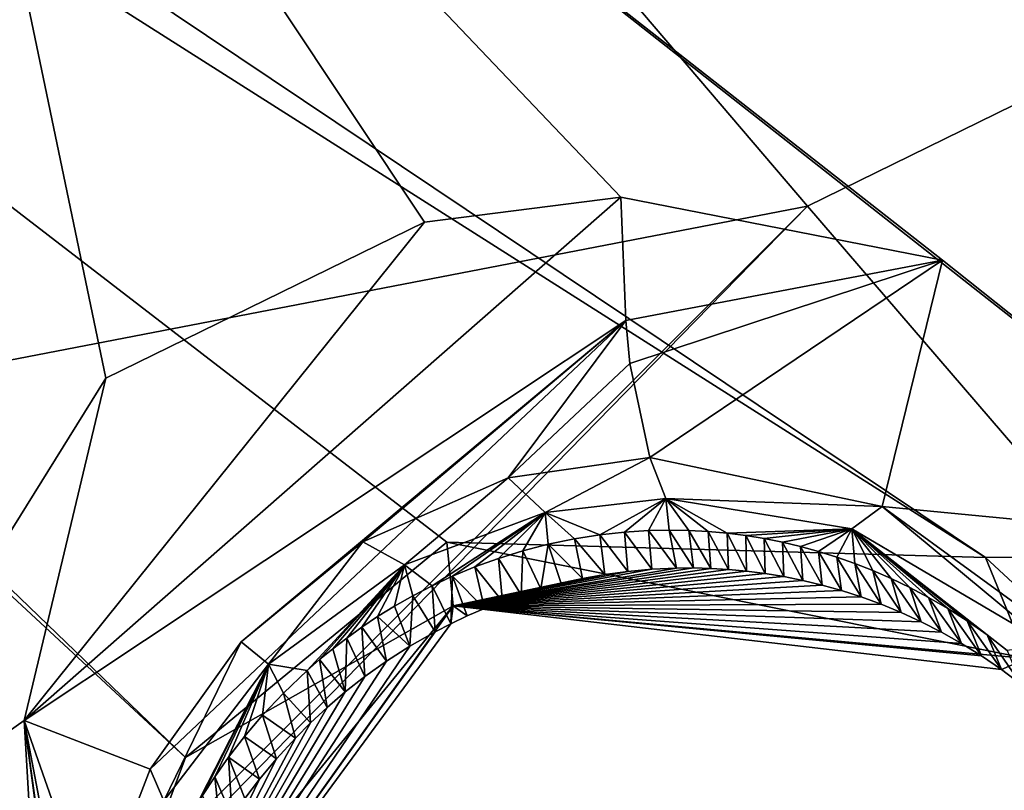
# Model space of a CAD drawing. Header units: millimetres. Extents: x -147 to 294, y -82 to 275.
# Tile 547 of 609: x 245.02 to 248.62, y 259.08 to 261.91. Entities that reach past the tile are written whole.
import ezdxf

# ---------------------------------------------------------------- set-up
doc = ezdxf.new("R2010")
doc.units = ezdxf.units.MM
doc.header["$LTSCALE"] = 67.506716
for name, color, linetype in [('1575', 7, 'CONTINUOUS'), ('1576', 7, 'CONTINUOUS'), ('1577', 7, 'CONTINUOUS'), ('2103', 7, 'CONTINUOUS'), ('2108', 7, 'CONTINUOUS'), ('2118', 7, 'CONTINUOUS'), ('2119', 7, 'CONTINUOUS'), ('2120', 7, 'CONTINUOUS'), ('2126', 7, 'CONTINUOUS'), ('498', 7, 'CONTINUOUS'), ('501', 7, 'CONTINUOUS'), ('871', 7, 'CONTINUOUS')]:
    doc.layers.add(name, color=color, linetype=linetype)

msp = doc.modelspace()

# ---------------------------------------------------------------- linework, layer by layer
at = {"layer": '1575', "linetype": 'CONTINUOUS'}
for points in [[(247.1425, 260.0187, -7.1777), (247.1602, 259.8729, -6.5376), (247.0488, 260.004, -7.165), (247.1425, 260.0187, -7.1777)], [(247.2326, 260.0285, -7.1898), (247.2446, 259.8844, -6.5497), (247.1425, 260.0187, -7.1777), (247.2326, 260.0285, -7.1898)], [(247.2446, 259.8844, -6.5497), (247.1602, 259.8729, -6.5376), (247.1425, 260.0187, -7.1777), (247.2446, 259.8844, -6.5497)], [(247.3202, 260.034, -7.2016), (247.3322, 259.8925, -6.5621), (247.2326, 260.0285, -7.1898), (247.3202, 260.034, -7.2016)], [(247.3322, 259.8925, -6.5621), (247.2446, 259.8844, -6.5497), (247.2326, 260.0285, -7.1898), (247.3322, 259.8925, -6.5621)], [(247.3958, 260.0356, -7.2118), (247.4232, 259.8967, -6.5749), (247.3202, 260.034, -7.2016), (247.3958, 260.0356, -7.2118)], [(247.4232, 259.8967, -6.5749), (247.3322, 259.8925, -6.5621), (247.3202, 260.034, -7.2016), (247.4232, 259.8967, -6.5749)], [(247.4857, 259.8971, -6.5835), (247.4232, 259.8967, -6.5749), (247.3958, 260.0356, -7.2118), (247.4857, 259.8971, -6.5835)], [(247.4685, 260.0345, -7.2216), (247.4857, 259.8971, -6.5835), (247.3958, 260.0356, -7.2118), (247.4685, 260.0345, -7.2216)], [(247.5493, 259.8955, -6.5923), (247.4857, 259.8971, -6.5835), (247.4685, 260.0345, -7.2216), (247.5493, 259.8955, -6.5923)], [(247.5389, 260.0307, -7.231), (247.5493, 259.8955, -6.5923), (247.4685, 260.0345, -7.2216), (247.5389, 260.0307, -7.231)], [(247.6141, 259.8917, -6.6011), (247.5493, 259.8955, -6.5923), (247.5389, 260.0307, -7.231), (247.6141, 259.8917, -6.6011)], [(247.6082, 260.0244, -7.2403), (247.6141, 259.8917, -6.6011), (247.5389, 260.0307, -7.231), (247.6082, 260.0244, -7.2403)], [(247.68, 259.8855, -6.61), (247.6141, 259.8917, -6.6011), (247.6082, 260.0244, -7.2403), (247.68, 259.8855, -6.61)], [(247.6766, 260.0157, -7.2495), (247.68, 259.8855, -6.61), (247.6082, 260.0244, -7.2403), (247.6766, 260.0157, -7.2495)], [(247.7474, 259.8768, -6.619), (247.68, 259.8855, -6.61), (247.6766, 260.0157, -7.2495), (247.7474, 259.8768, -6.619)], [(247.7441, 260.0046, -7.2585), (247.7474, 259.8768, -6.619), (247.6766, 260.0157, -7.2495), (247.7441, 260.0046, -7.2585)], [(246.9532, 259.9842, -7.1521), (246.9258, 259.8207, -6.5033), (246.8605, 259.9603, -7.1396), (246.9532, 259.9842, -7.1521)], [(247.0007, 259.8407, -6.5144), (246.9258, 259.8207, -6.5033), (246.9532, 259.9842, -7.1521), (247.0007, 259.8407, -6.5144)], [(247.0488, 260.004, -7.165), (247.0788, 259.8582, -6.5258), (246.9532, 259.9842, -7.1521), (247.0488, 260.004, -7.165)], [(247.0788, 259.8582, -6.5258), (247.0007, 259.8407, -6.5144), (246.9532, 259.9842, -7.1521), (247.0788, 259.8582, -6.5258)], [(247.1602, 259.8729, -6.5376), (247.0788, 259.8582, -6.5258), (247.0488, 260.004, -7.165), (247.1602, 259.8729, -6.5376)], [(247.8161, 259.8654, -6.6281), (247.7474, 259.8768, -6.619), (247.7441, 260.0046, -7.2585), (247.8161, 259.8654, -6.6281)], [(247.8111, 259.9912, -7.2674), (247.8161, 259.8654, -6.6281), (247.7441, 260.0046, -7.2585), (247.8111, 259.9912, -7.2674)], [(247.8859, 259.8513, -6.6372), (247.8161, 259.8654, -6.6281), (247.8111, 259.9912, -7.2674), (247.8859, 259.8513, -6.6372)], [(247.8777, 259.9755, -7.2763), (247.8859, 259.8513, -6.6372), (247.8111, 259.9912, -7.2674), (247.8777, 259.9755, -7.2763)], [(247.9563, 259.8343, -6.6463), (247.8859, 259.8513, -6.6372), (247.8777, 259.9755, -7.2763), (247.9563, 259.8343, -6.6463)], [(247.9438, 259.9575, -7.2851), (247.9563, 259.8343, -6.6463), (247.8777, 259.9755, -7.2763), (247.9438, 259.9575, -7.2851)], [(246.8605, 259.9603, -7.1396), (246.8538, 259.7986, -6.4925), (246.7704, 259.9323, -7.1274), (246.8605, 259.9603, -7.1396)], [(246.9258, 259.8207, -6.5033), (246.8538, 259.7986, -6.4925), (246.8605, 259.9603, -7.1396), (246.9258, 259.8207, -6.5033)], [(248.0276, 259.8143, -6.6554), (247.9563, 259.8343, -6.6463), (247.9438, 259.9575, -7.2851), (248.0276, 259.8143, -6.6554)], [(248.01, 259.9369, -7.294), (248.0276, 259.8143, -6.6554), (247.9438, 259.9575, -7.2851), (248.01, 259.9369, -7.294)], [(248.0999, 259.791, -6.6646), (248.0276, 259.8143, -6.6554), (248.01, 259.9369, -7.294), (248.0999, 259.791, -6.6646)], [(248.0764, 259.9136, -7.3028), (248.0999, 259.791, -6.6646), (248.01, 259.9369, -7.294), (248.0764, 259.9136, -7.3028)], [(246.6836, 259.9007, -7.1156), (246.719, 259.7486, -6.472), (246.6027, 259.867, -7.1046), (246.6836, 259.9007, -7.1156)], [(246.7704, 259.9323, -7.1274), (246.7849, 259.7744, -6.4821), (246.6836, 259.9007, -7.1156), (246.7704, 259.9323, -7.1274)], [(246.7849, 259.7744, -6.4821), (246.719, 259.7486, -6.472), (246.6836, 259.9007, -7.1156), (246.7849, 259.7744, -6.4821)], [(246.8538, 259.7986, -6.4925), (246.7849, 259.7744, -6.4821), (246.7704, 259.9323, -7.1274), (246.8538, 259.7986, -6.4925)], [(248.1731, 259.7642, -6.6737), (248.0999, 259.791, -6.6646), (248.0764, 259.9136, -7.3028), (248.1731, 259.7642, -6.6737)], [(248.1428, 259.8876, -7.3116), (248.1731, 259.7642, -6.6737), (248.0764, 259.9136, -7.3028), (248.1428, 259.8876, -7.3116)], [(246.6027, 259.867, -7.1046), (246.5957, 259.6927, -6.4528), (246.5274, 259.8318, -7.0944), (246.6027, 259.867, -7.1046)], [(246.6559, 259.7213, -6.4622), (246.5957, 259.6927, -6.4528), (246.6027, 259.867, -7.1046), (246.6559, 259.7213, -6.4622)], [(246.719, 259.7486, -6.472), (246.6559, 259.7213, -6.4622), (246.6027, 259.867, -7.1046), (246.719, 259.7486, -6.472)], [(248.2466, 259.7339, -6.6828), (248.1731, 259.7642, -6.6737), (248.1428, 259.8876, -7.3116), (248.2466, 259.7339, -6.6828)], [(248.2099, 259.8583, -7.3206), (248.2466, 259.7339, -6.6828), (248.1428, 259.8876, -7.3116), (248.2099, 259.8583, -7.3206)], [(246.5274, 259.8318, -7.0944), (246.5384, 259.6632, -6.4438), (246.4568, 259.7951, -7.0847), (246.5274, 259.8318, -7.0944)], [(246.5957, 259.6927, -6.4528), (246.5384, 259.6632, -6.4438), (246.5274, 259.8318, -7.0944), (246.5957, 259.6927, -6.4528)], [(248.32, 259.7, -6.6917), (248.2466, 259.7339, -6.6828), (248.2099, 259.8583, -7.3206), (248.32, 259.7, -6.6917)], [(248.2781, 259.8256, -7.3296), (248.32, 259.7, -6.6917), (248.2099, 259.8583, -7.3206), (248.2781, 259.8256, -7.3296)], [(246.4568, 259.7951, -7.0847), (246.4457, 259.6102, -6.4291), (246.3902, 259.7572, -7.0757), (246.4568, 259.7951, -7.0847)], [(246.5384, 259.6632, -6.4438), (246.4457, 259.6102, -6.4291), (246.4568, 259.7951, -7.0847), (246.5384, 259.6632, -6.4438)], [(248.3936, 259.6624, -6.7005), (248.32, 259.7, -6.6917), (248.2781, 259.8256, -7.3296), (248.3936, 259.6624, -6.7005)], [(248.3469, 259.7891, -7.3387), (248.3936, 259.6624, -6.7005), (248.2781, 259.8256, -7.3296), (248.3469, 259.7891, -7.3387)], [(246.3902, 259.7572, -7.0757), (246.4457, 259.6102, -6.4291), (246.328, 259.7187, -7.0672), (246.3902, 259.7572, -7.0757)], [(248.4673, 259.6207, -6.7092), (248.3936, 259.6624, -6.7005), (248.3469, 259.7891, -7.3387), (248.4673, 259.6207, -6.7092)], [(248.4169, 259.7485, -7.348), (248.4673, 259.6207, -6.7092), (248.3469, 259.7891, -7.3387), (248.4169, 259.7485, -7.348)], [(246.328, 259.7187, -7.0672), (246.3602, 259.5554, -6.4152), (246.2696, 259.6796, -7.0592), (246.328, 259.7187, -7.0672)], [(246.4457, 259.6102, -6.4291), (246.3602, 259.5554, -6.4152), (246.328, 259.7187, -7.0672), (246.4457, 259.6102, -6.4291)], [(248.5409, 259.5749, -6.7177), (248.4673, 259.6207, -6.7092), (248.4169, 259.7485, -7.348), (248.5409, 259.5749, -6.7177)], [(248.4884, 259.7028, -7.3575), (248.5409, 259.5749, -6.7177), (248.4169, 259.7485, -7.348), (248.4884, 259.7028, -7.3575)], [(248.6139, 259.5248, -6.726), (248.5409, 259.5749, -6.7177), (248.4884, 259.7028, -7.3575), (248.6139, 259.5248, -6.726)], [(248.5612, 259.6517, -7.3671), (248.6139, 259.5248, -6.726), (248.4884, 259.7028, -7.3575), (248.5612, 259.6517, -7.3671)], [(246.2696, 259.6796, -7.0592), (246.2813, 259.4993, -6.4023), (246.2145, 259.6401, -7.0517), (246.2696, 259.6796, -7.0592)], [(246.3602, 259.5554, -6.4152), (246.2813, 259.4993, -6.4023), (246.2696, 259.6796, -7.0592), (246.3602, 259.5554, -6.4152)], [(248.6859, 259.4705, -6.734), (248.6139, 259.5248, -6.726), (248.5612, 259.6517, -7.3671), (248.6859, 259.4705, -6.734)], [(248.6343, 259.5951, -7.3768), (248.6859, 259.4705, -6.734), (248.5612, 259.6517, -7.3671), (248.6343, 259.5951, -7.3768)], [(246.2145, 259.6401, -7.0517), (246.2091, 259.4428, -6.3902), (246.1632, 259.6006, -7.0446), (246.2145, 259.6401, -7.0517)], [(246.2813, 259.4993, -6.4023), (246.2091, 259.4428, -6.3902), (246.2145, 259.6401, -7.0517), (246.2813, 259.4993, -6.4023)], [(246.1632, 259.6006, -7.0446), (246.2091, 259.4428, -6.3902), (246.1149, 259.5611, -7.038), (246.1632, 259.6006, -7.0446)], [(246.1149, 259.5611, -7.038), (246.1428, 259.3861, -6.379), (246.0696, 259.5217, -7.0318), (246.1149, 259.5611, -7.038)], [(246.2091, 259.4428, -6.3902), (246.1428, 259.3861, -6.379), (246.1149, 259.5611, -7.038), (246.2091, 259.4428, -6.3902)], [(246.0696, 259.5217, -7.0318), (246.0821, 259.3297, -6.3685), (245.9825, 259.4388, -7.0198), (246.0696, 259.5217, -7.0318)], [(246.1428, 259.3861, -6.379), (246.0821, 259.3297, -6.3685), (246.0696, 259.5217, -7.0318), (246.1428, 259.3861, -6.379)], [(245.9825, 259.4388, -7.0198), (246.0267, 259.274, -6.3588), (245.9065, 259.358, -7.0094), (245.9825, 259.4388, -7.0198)], [(246.0821, 259.3297, -6.3685), (246.0267, 259.274, -6.3588), (245.9825, 259.4388, -7.0198), (246.0821, 259.3297, -6.3685)], [(245.9065, 259.358, -7.0094), (245.957, 259.1975, -6.3465), (245.8401, 259.2797, -7.0002), (245.9065, 259.358, -7.0094)], [(246.0267, 259.274, -6.3588), (245.957, 259.1975, -6.3465), (245.9065, 259.358, -7.0094), (246.0267, 259.274, -6.3588)], [(245.8401, 259.2797, -7.0002), (245.8956, 259.1235, -6.3353), (245.7819, 259.2043, -6.9922), (245.8401, 259.2797, -7.0002)], [(245.957, 259.1975, -6.3465), (245.8956, 259.1235, -6.3353), (245.8401, 259.2797, -7.0002), (245.957, 259.1975, -6.3465)], [(245.7819, 259.2043, -6.9922), (245.7945, 258.9845, -6.3164), (245.7312, 259.1322, -6.9852), (245.7819, 259.2043, -6.9922)], [(245.8418, 259.0524, -6.3254), (245.7945, 258.9845, -6.3164), (245.7819, 259.2043, -6.9922), (245.8418, 259.0524, -6.3254)], [(245.8956, 259.1235, -6.3353), (245.8418, 259.0524, -6.3254), (245.7819, 259.2043, -6.9922), (245.8956, 259.1235, -6.3353)], [(245.7312, 259.1322, -6.9852), (245.7529, 258.9197, -6.3083), (245.6868, 259.0633, -6.979), (245.7312, 259.1322, -6.9852)], [(245.7945, 258.9845, -6.3164), (245.7529, 258.9197, -6.3083), (245.7312, 259.1322, -6.9852), (245.7945, 258.9845, -6.3164)]]:
    msp.add_3dface(points, dxfattribs=at)
at = {"layer": '1576', "linetype": 'CONTINUOUS'}
for points in [[(245.6245, 259.2021, -5.9633), (246.6046, 259.758, -6.2003), (246.5809, 259.9921, -6.094), (245.6245, 259.2021, -5.9633)], [(246.6046, 259.758, -6.2003), (248.7071, 259.5648, -6.4837), (246.5809, 259.9921, -6.094), (246.6046, 259.758, -6.2003)], [(246.5809, 259.9921, -6.094), (248.7071, 259.5648, -6.4837), (248.5546, 259.9359, -6.359), (246.5809, 259.9921, -6.094)], [(248.5546, 259.9359, -6.359), (248.7071, 259.5648, -6.4837), (249.4559, 259.1015, -6.478), (248.5546, 259.9359, -6.359)], [(247.4232, 259.8967, -6.5749), (247.4857, 259.8971, -6.5835), (246.6046, 259.758, -6.2003), (247.4232, 259.8967, -6.5749)], [(247.4857, 259.8971, -6.5835), (247.5493, 259.8955, -6.5923), (246.6046, 259.758, -6.2003), (247.4857, 259.8971, -6.5835)], [(247.3322, 259.8925, -6.5621), (247.4232, 259.8967, -6.5749), (246.6046, 259.758, -6.2003), (247.3322, 259.8925, -6.5621)], [(247.5493, 259.8955, -6.5923), (247.6141, 259.8917, -6.6011), (246.6046, 259.758, -6.2003), (247.5493, 259.8955, -6.5923)], [(247.2446, 259.8844, -6.5497), (247.3322, 259.8925, -6.5621), (246.6046, 259.758, -6.2003), (247.2446, 259.8844, -6.5497)], [(247.6141, 259.8917, -6.6011), (247.68, 259.8855, -6.61), (246.6046, 259.758, -6.2003), (247.6141, 259.8917, -6.6011)], [(247.68, 259.8855, -6.61), (247.7474, 259.8768, -6.619), (246.6046, 259.758, -6.2003), (247.68, 259.8855, -6.61)], [(247.1602, 259.8729, -6.5376), (247.2446, 259.8844, -6.5497), (246.6046, 259.758, -6.2003), (247.1602, 259.8729, -6.5376)], [(247.7474, 259.8768, -6.619), (247.8161, 259.8654, -6.6281), (246.6046, 259.758, -6.2003), (247.7474, 259.8768, -6.619)], [(247.0788, 259.8582, -6.5258), (247.1602, 259.8729, -6.5376), (246.6046, 259.758, -6.2003), (247.0788, 259.8582, -6.5258)], [(247.8161, 259.8654, -6.6281), (247.8859, 259.8513, -6.6372), (246.6046, 259.758, -6.2003), (247.8161, 259.8654, -6.6281)], [(247.0007, 259.8407, -6.5144), (247.0788, 259.8582, -6.5258), (246.6046, 259.758, -6.2003), (247.0007, 259.8407, -6.5144)], [(247.8859, 259.8513, -6.6372), (247.9563, 259.8343, -6.6463), (246.6046, 259.758, -6.2003), (247.8859, 259.8513, -6.6372)], [(246.9258, 259.8207, -6.5033), (247.0007, 259.8407, -6.5144), (246.6046, 259.758, -6.2003), (246.9258, 259.8207, -6.5033)], [(247.9563, 259.8343, -6.6463), (248.0276, 259.8143, -6.6554), (246.6046, 259.758, -6.2003), (247.9563, 259.8343, -6.6463)], [(246.8538, 259.7986, -6.4925), (246.9258, 259.8207, -6.5033), (246.6046, 259.758, -6.2003), (246.8538, 259.7986, -6.4925)], [(248.0276, 259.8143, -6.6554), (248.0999, 259.791, -6.6646), (246.6046, 259.758, -6.2003), (248.0276, 259.8143, -6.6554)], [(246.7849, 259.7744, -6.4821), (246.8538, 259.7986, -6.4925), (246.6046, 259.758, -6.2003), (246.7849, 259.7744, -6.4821)], [(248.0999, 259.791, -6.6646), (248.1731, 259.7642, -6.6737), (246.6046, 259.758, -6.2003), (248.0999, 259.791, -6.6646)], [(245.3492, 257.9947, -5.9838), (246.6046, 259.758, -6.2003), (245.1795, 258.0131, -5.9018), (245.3492, 257.9947, -5.9838)], [(245.1795, 258.0131, -5.9018), (246.6046, 259.758, -6.2003), (245.6245, 259.2021, -5.9633), (245.1795, 258.0131, -5.9018)], [(246.5957, 259.6927, -6.4528), (246.6046, 259.758, -6.2003), (245.3492, 257.9947, -5.9838), (246.5957, 259.6927, -6.4528)], [(246.5957, 259.6927, -6.4528), (246.6559, 259.7213, -6.4622), (246.6046, 259.758, -6.2003), (246.5957, 259.6927, -6.4528)], [(246.719, 259.7486, -6.472), (246.7849, 259.7744, -6.4821), (246.6046, 259.758, -6.2003), (246.719, 259.7486, -6.472)], [(248.1731, 259.7642, -6.6737), (248.2466, 259.7339, -6.6828), (246.6046, 259.758, -6.2003), (248.1731, 259.7642, -6.6737)], [(246.6559, 259.7213, -6.4622), (246.719, 259.7486, -6.472), (246.6046, 259.758, -6.2003), (246.6559, 259.7213, -6.4622)], [(248.2466, 259.7339, -6.6828), (248.32, 259.7, -6.6917), (246.6046, 259.758, -6.2003), (248.2466, 259.7339, -6.6828)], [(248.32, 259.7, -6.6917), (248.3936, 259.6624, -6.7005), (246.6046, 259.758, -6.2003), (248.32, 259.7, -6.6917)], [(248.3936, 259.6624, -6.7005), (248.4673, 259.6207, -6.7092), (246.6046, 259.758, -6.2003), (248.3936, 259.6624, -6.7005)], [(248.4673, 259.6207, -6.7092), (248.5409, 259.5749, -6.7177), (246.6046, 259.758, -6.2003), (248.4673, 259.6207, -6.7092)], [(248.5409, 259.5749, -6.7177), (248.6139, 259.5248, -6.726), (246.6046, 259.758, -6.2003), (248.5409, 259.5749, -6.7177)], [(248.6139, 259.5248, -6.726), (248.7071, 259.5648, -6.4837), (246.6046, 259.758, -6.2003), (248.6139, 259.5248, -6.726)], [(246.5384, 259.6632, -6.4438), (246.5957, 259.6927, -6.4528), (245.3492, 257.9947, -5.9838), (246.5384, 259.6632, -6.4438)], [(246.4457, 259.6102, -6.4291), (246.5384, 259.6632, -6.4438), (245.3492, 257.9947, -5.9838), (246.4457, 259.6102, -6.4291)], [(246.3602, 259.5554, -6.4152), (246.4457, 259.6102, -6.4291), (245.3492, 257.9947, -5.9838), (246.3602, 259.5554, -6.4152)], [(246.2813, 259.4993, -6.4023), (246.3602, 259.5554, -6.4152), (245.3492, 257.9947, -5.9838), (246.2813, 259.4993, -6.4023)], [(248.6139, 259.5248, -6.726), (248.6859, 259.4705, -6.734), (248.7071, 259.5648, -6.4837), (248.6139, 259.5248, -6.726)], [(246.2091, 259.4428, -6.3902), (246.2813, 259.4993, -6.4023), (245.3492, 257.9947, -5.9838), (246.2091, 259.4428, -6.3902)], [(246.1428, 259.3861, -6.379), (246.2091, 259.4428, -6.3902), (245.3492, 257.9947, -5.9838), (246.1428, 259.3861, -6.379)], [(246.0821, 259.3297, -6.3685), (246.1428, 259.3861, -6.379), (245.3492, 257.9947, -5.9838), (246.0821, 259.3297, -6.3685)], [(246.0267, 259.274, -6.3588), (246.0821, 259.3297, -6.3685), (245.3492, 257.9947, -5.9838), (246.0267, 259.274, -6.3588)], [(245.957, 259.1975, -6.3465), (246.0267, 259.274, -6.3588), (245.3492, 257.9947, -5.9838), (245.957, 259.1975, -6.3465)], [(245.8956, 259.1235, -6.3353), (245.957, 259.1975, -6.3465), (245.3492, 257.9947, -5.9838), (245.8956, 259.1235, -6.3353)], [(245.8418, 259.0524, -6.3254), (245.8956, 259.1235, -6.3353), (245.3492, 257.9947, -5.9838), (245.8418, 259.0524, -6.3254)]]:
    msp.add_3dface(points, dxfattribs=at)
at = {"layer": '1577', "linetype": 'CONTINUOUS'}
for points in [[(237.3811, 266.8582, -5.1523), (237.1812, 266.9776, -5.1217), (245.4852, 256.5413, -5.9438), (237.3811, 266.8582, -5.1523)], [(245.4852, 256.5413, -5.9438), (237.1812, 266.9776, -5.1217), (241.2461, 255.9313, -5.4243), (245.4852, 256.5413, -5.9438)], [(245.1795, 258.0131, -5.9018), (245.6245, 259.2021, -5.9633), (237.3811, 266.8582, -5.1523), (245.1795, 258.0131, -5.9018)], [(245.1795, 258.0131, -5.9018), (237.3811, 266.8582, -5.1523), (245.2287, 257.2059, -5.9085), (245.1795, 258.0131, -5.9018)], [(237.3811, 266.8582, -5.1523), (245.6245, 259.2021, -5.9633), (237.7414, 266.7993, -5.2137), (237.3811, 266.8582, -5.1523)], [(245.2287, 257.2059, -5.9085), (237.3811, 266.8582, -5.1523), (245.4852, 256.5413, -5.9438), (245.2287, 257.2059, -5.9085)], [(245.6245, 259.2021, -5.9633), (246.5809, 259.9921, -6.094), (237.7414, 266.7993, -5.2137), (245.6245, 259.2021, -5.9633)], [(246.5809, 259.9921, -6.094), (248.5546, 259.9359, -6.359), (237.7414, 266.7993, -5.2137), (246.5809, 259.9921, -6.094)], [(237.7414, 266.7993, -5.2137), (248.5546, 259.9359, -6.359), (238.3255, 266.7913, -5.278), (237.7414, 266.7993, -5.2137)], [(238.3255, 266.7913, -5.278), (248.5546, 259.9359, -6.359), (256.3827, 259.9812, -7.5037), (238.3255, 266.7913, -5.278)], [(239.2693, 266.7822, -5.3778), (238.3255, 266.7913, -5.278), (256.3827, 259.9812, -7.5037), (239.2693, 266.7822, -5.3778)], [(263.372, 263.6151, -8.6753), (239.2693, 266.7822, -5.3778), (256.3827, 259.9812, -7.5037), (263.372, 263.6151, -8.6753)], [(248.5546, 259.9359, -6.359), (249.4559, 259.1015, -6.478), (256.3827, 259.9812, -7.5037), (248.5546, 259.9359, -6.359)]]:
    msp.add_3dface(points, dxfattribs=at)
at = {"layer": '2103', "linetype": 'CONTINUOUS'}
for points in [[(244.1744, 258.7313, -8.094), (244.626, 263.978, -8.2217), (245.332, 260.5922, -8.2561), (244.1744, 258.7313, -8.094)], [(244.626, 263.978, -8.2217), (251.4349, 263.2605, -9.1289), (254.9545, 259.5078, -9.608), (244.626, 263.978, -8.2217)], [(245.332, 260.5922, -8.2561), (244.626, 263.978, -8.2217), (246.4992, 261.164, -8.4157), (245.332, 260.5922, -8.2561)], [(246.4992, 261.164, -8.4157), (244.626, 263.978, -8.2217), (247.2196, 261.256, -8.5129), (246.4992, 261.164, -8.4157)], [(247.2196, 261.256, -8.5129), (244.626, 263.978, -8.2217), (248.3976, 261.0246, -8.6698), (247.2196, 261.256, -8.5129)], [(248.3976, 261.0246, -8.6698), (244.626, 263.978, -8.2217), (249.72, 259.9734, -8.8429), (248.3976, 261.0246, -8.6698)], [(249.72, 259.9734, -8.8429), (244.626, 263.978, -8.2217), (254.9545, 259.5078, -9.608), (249.72, 259.9734, -8.8429)]]:
    msp.add_3dface(points, dxfattribs=at)
at = {"layer": '2108', "linetype": 'CONTINUOUS'}
for points in [[(246.4992, 261.164, -8.4157), (247.2196, 261.256, -8.5129), (245.0327, 259.3383, -8.0244), (246.4992, 261.164, -8.4157)], [(245.0327, 259.3383, -8.0244), (247.2196, 261.256, -8.5129), (247.2378, 260.8044, -8.4001), (245.0327, 259.3383, -8.0244)], [(245.332, 260.5922, -8.2561), (246.4992, 261.164, -8.4157), (245.0327, 259.3383, -8.0244), (245.332, 260.5922, -8.2561)], [(245.0327, 259.3383, -8.0244), (247.2378, 260.8044, -8.4001), (245.4947, 259.1598, -7.385), (245.0327, 259.3383, -8.0244)], [(245.4947, 259.1598, -7.385), (247.2378, 260.8044, -8.4001), (245.828, 259.6263, -7.4816), (245.4947, 259.1598, -7.385)], [(245.828, 259.6263, -7.4816), (247.2378, 260.8044, -8.4001), (246.2737, 259.9934, -7.585), (245.828, 259.6263, -7.4816)], [(246.2737, 259.9934, -7.585), (247.2378, 260.8044, -8.4001), (246.8063, 260.2276, -7.6895), (246.2737, 259.9934, -7.585)], [(246.8063, 260.2276, -7.6895), (247.2378, 260.8044, -8.4001), (247.2525, 260.6468, -8.2986), (246.8063, 260.2276, -7.6895)], [(247.325, 260.3018, -7.7758), (246.8063, 260.2276, -7.6895), (247.2525, 260.6468, -8.2986), (247.325, 260.3018, -7.7758)], [(244.1744, 258.7313, -8.094), (245.332, 260.5922, -8.2561), (245.0327, 259.3383, -8.0244), (244.1744, 258.7313, -8.094)], [(245.1828, 256.7789, -7.8877), (244.1744, 258.7313, -8.094), (245.0327, 259.3383, -8.0244), (245.1828, 256.7789, -7.8877)], [(245.1828, 256.7789, -7.8877), (245.0327, 259.3383, -8.0244), (245.4987, 256.8951, -7.1504), (245.1828, 256.7789, -7.8877)], [(245.4987, 256.8951, -7.1504), (245.0327, 259.3383, -8.0244), (245.285, 257.4462, -7.1756), (245.4987, 256.8951, -7.1504)], [(245.285, 257.4462, -7.1756), (245.0327, 259.3383, -8.0244), (245.213, 258.0303, -7.225), (245.285, 257.4462, -7.1756)], [(245.213, 258.0303, -7.225), (245.0327, 259.3383, -8.0244), (245.2851, 258.6166, -7.2973), (245.213, 258.0303, -7.225)], [(245.2851, 258.6166, -7.2973), (245.0327, 259.3383, -8.0244), (245.4947, 259.1598, -7.385), (245.2851, 258.6166, -7.2973)]]:
    msp.add_3dface(points, dxfattribs=at)
at = {"layer": '2118', "linetype": 'CONTINUOUS'}
for points in [[(247.2196, 261.256, -8.5129), (248.3976, 261.0246, -8.6698), (247.2378, 260.8044, -8.4001), (247.2196, 261.256, -8.5129)], [(247.2378, 260.8044, -8.4001), (248.3976, 261.0246, -8.6698), (247.2525, 260.6468, -8.2986), (247.2378, 260.8044, -8.4001)], [(248.3976, 261.0246, -8.6698), (247.325, 260.3018, -7.7758), (247.2525, 260.6468, -8.2986), (248.3976, 261.0246, -8.6698)], [(247.325, 260.3018, -7.7758), (248.3976, 261.0246, -8.6698), (248.1768, 260.1228, -7.88), (247.325, 260.3018, -7.7758)], [(248.3976, 261.0246, -8.6698), (249.72, 259.9734, -8.8429), (248.1768, 260.1228, -7.88), (248.3976, 261.0246, -8.6698)], [(248.1768, 260.1228, -7.88), (249.72, 259.9734, -8.8429), (248.8877, 259.6042, -7.9298), (248.1768, 260.1228, -7.88)]]:
    msp.add_3dface(points, dxfattribs=at)
at = {"layer": '2119', "linetype": 'CONTINUOUS'}
for points in [[(247.325, 260.3018, -7.7758), (248.1768, 260.1228, -7.88), (247.3844, 260.1518, -7.2113), (247.325, 260.3018, -7.7758)], [(247.3844, 260.1518, -7.2113), (248.1768, 260.1228, -7.88), (248.0649, 260.0408, -7.3023), (247.3844, 260.1518, -7.2113)], [(248.0649, 260.0408, -7.3023), (248.1768, 260.1228, -7.88), (248.7869, 259.6155, -7.3979), (248.0649, 260.0408, -7.3023)], [(248.1768, 260.1228, -7.88), (248.8877, 259.6042, -7.9298), (248.7869, 259.6155, -7.3979), (248.1768, 260.1228, -7.88)]]:
    msp.add_3dface(points, dxfattribs=at)
at = {"layer": '2120', "linetype": 'CONTINUOUS'}
for points in [[(246.8063, 260.2276, -7.6895), (247.325, 260.3018, -7.7758), (246.9419, 260.1009, -7.1516), (246.8063, 260.2276, -7.6895)], [(247.325, 260.3018, -7.7758), (247.3844, 260.1518, -7.2113), (246.9419, 260.1009, -7.1516), (247.325, 260.3018, -7.7758)], [(246.2737, 259.9934, -7.585), (246.8063, 260.2276, -7.6895), (246.4264, 259.9091, -7.0816), (246.2737, 259.9934, -7.585)], [(246.4264, 259.9091, -7.0816), (246.8063, 260.2276, -7.6895), (246.9419, 260.1009, -7.1516), (246.4264, 259.9091, -7.0816)], [(245.828, 259.6263, -7.4816), (246.2737, 259.9934, -7.585), (245.9277, 259.5447, -7.0134), (245.828, 259.6263, -7.4816)], [(245.9277, 259.5447, -7.0134), (246.2737, 259.9934, -7.585), (246.4264, 259.9091, -7.0816), (245.9277, 259.5447, -7.0134)], [(245.4947, 259.1598, -7.385), (245.828, 259.6263, -7.4816), (245.5444, 259.044, -6.9604), (245.4947, 259.1598, -7.385)], [(245.5444, 259.044, -6.9604), (245.828, 259.6263, -7.4816), (245.9277, 259.5447, -7.0134), (245.5444, 259.044, -6.9604)], [(245.2851, 258.6166, -7.2973), (245.4947, 259.1598, -7.385), (245.5444, 259.044, -6.9604), (245.2851, 258.6166, -7.2973)]]:
    msp.add_3dface(points, dxfattribs=at)
at = {"layer": '2126', "linetype": 'CONTINUOUS'}
for points in [[(247.3844, 260.1518, -7.2113), (247.1425, 260.0187, -7.1777), (246.9419, 260.1009, -7.1516), (247.3844, 260.1518, -7.2113)], [(247.2326, 260.0285, -7.1898), (247.1425, 260.0187, -7.1777), (247.3844, 260.1518, -7.2113), (247.2326, 260.0285, -7.1898)], [(247.3202, 260.034, -7.2016), (247.2326, 260.0285, -7.1898), (247.3844, 260.1518, -7.2113), (247.3202, 260.034, -7.2016)], [(247.3958, 260.0356, -7.2118), (247.3202, 260.034, -7.2016), (247.3844, 260.1518, -7.2113), (247.3958, 260.0356, -7.2118)], [(247.6082, 260.0244, -7.2403), (247.5389, 260.0307, -7.231), (247.3844, 260.1518, -7.2113), (247.6082, 260.0244, -7.2403)], [(247.6082, 260.0244, -7.2403), (247.3844, 260.1518, -7.2113), (248.0649, 260.0408, -7.3023), (247.6082, 260.0244, -7.2403)], [(247.5389, 260.0307, -7.231), (247.4685, 260.0345, -7.2216), (247.3844, 260.1518, -7.2113), (247.5389, 260.0307, -7.231)], [(247.4685, 260.0345, -7.2216), (247.3958, 260.0356, -7.2118), (247.3844, 260.1518, -7.2113), (247.4685, 260.0345, -7.2216)], [(246.5274, 259.8318, -7.0944), (246.4264, 259.9091, -7.0816), (246.9419, 260.1009, -7.1516), (246.5274, 259.8318, -7.0944)], [(246.6027, 259.867, -7.1046), (246.5274, 259.8318, -7.0944), (246.9419, 260.1009, -7.1516), (246.6027, 259.867, -7.1046)], [(246.6836, 259.9007, -7.1156), (246.6027, 259.867, -7.1046), (246.9419, 260.1009, -7.1516), (246.6836, 259.9007, -7.1156)], [(246.7704, 259.9323, -7.1274), (246.6836, 259.9007, -7.1156), (246.9419, 260.1009, -7.1516), (246.7704, 259.9323, -7.1274)], [(246.8605, 259.9603, -7.1396), (246.7704, 259.9323, -7.1274), (246.9419, 260.1009, -7.1516), (246.8605, 259.9603, -7.1396)], [(246.9532, 259.9842, -7.1521), (246.8605, 259.9603, -7.1396), (246.9419, 260.1009, -7.1516), (246.9532, 259.9842, -7.1521)], [(247.1425, 260.0187, -7.1777), (247.0488, 260.004, -7.165), (246.9419, 260.1009, -7.1516), (247.1425, 260.0187, -7.1777)], [(247.0488, 260.004, -7.165), (246.9532, 259.9842, -7.1521), (246.9419, 260.1009, -7.1516), (247.0488, 260.004, -7.165)], [(247.6766, 260.0157, -7.2495), (247.6082, 260.0244, -7.2403), (248.0649, 260.0408, -7.3023), (247.6766, 260.0157, -7.2495)], [(247.7441, 260.0046, -7.2585), (247.6766, 260.0157, -7.2495), (248.0649, 260.0408, -7.3023), (247.7441, 260.0046, -7.2585)], [(247.8111, 259.9912, -7.2674), (247.7441, 260.0046, -7.2585), (248.0649, 260.0408, -7.3023), (247.8111, 259.9912, -7.2674)], [(247.8777, 259.9755, -7.2763), (247.8111, 259.9912, -7.2674), (248.0649, 260.0408, -7.3023), (247.8777, 259.9755, -7.2763)], [(247.9438, 259.9575, -7.2851), (247.8777, 259.9755, -7.2763), (248.0649, 260.0408, -7.3023), (247.9438, 259.9575, -7.2851)], [(248.01, 259.9369, -7.294), (247.9438, 259.9575, -7.2851), (248.0649, 260.0408, -7.3023), (248.01, 259.9369, -7.294)], [(248.0764, 259.9136, -7.3028), (248.01, 259.9369, -7.294), (248.0649, 260.0408, -7.3023), (248.0764, 259.9136, -7.3028)], [(248.6343, 259.5951, -7.3768), (248.5612, 259.6517, -7.3671), (248.0649, 260.0408, -7.3023), (248.6343, 259.5951, -7.3768)], [(248.6343, 259.5951, -7.3768), (248.0649, 260.0408, -7.3023), (248.7869, 259.6155, -7.3979), (248.6343, 259.5951, -7.3768)], [(248.5612, 259.6517, -7.3671), (248.4884, 259.7028, -7.3575), (248.0649, 260.0408, -7.3023), (248.5612, 259.6517, -7.3671)], [(248.4884, 259.7028, -7.3575), (248.4169, 259.7485, -7.348), (248.0649, 260.0408, -7.3023), (248.4884, 259.7028, -7.3575)], [(248.4169, 259.7485, -7.348), (248.3469, 259.7891, -7.3387), (248.0649, 260.0408, -7.3023), (248.4169, 259.7485, -7.348)], [(248.3469, 259.7891, -7.3387), (248.2781, 259.8256, -7.3296), (248.0649, 260.0408, -7.3023), (248.3469, 259.7891, -7.3387)], [(248.2781, 259.8256, -7.3296), (248.2099, 259.8583, -7.3206), (248.0649, 260.0408, -7.3023), (248.2781, 259.8256, -7.3296)], [(248.2099, 259.8583, -7.3206), (248.1428, 259.8876, -7.3116), (248.0649, 260.0408, -7.3023), (248.2099, 259.8583, -7.3206)], [(248.1428, 259.8876, -7.3116), (248.0764, 259.9136, -7.3028), (248.0649, 260.0408, -7.3023), (248.1428, 259.8876, -7.3116)], [(246.0696, 259.5217, -7.0318), (245.9277, 259.5447, -7.0134), (246.4264, 259.9091, -7.0816), (246.0696, 259.5217, -7.0318)], [(246.1149, 259.5611, -7.038), (246.0696, 259.5217, -7.0318), (246.4264, 259.9091, -7.0816), (246.1149, 259.5611, -7.038)], [(246.1632, 259.6006, -7.0446), (246.1149, 259.5611, -7.038), (246.4264, 259.9091, -7.0816), (246.1632, 259.6006, -7.0446)], [(246.2145, 259.6401, -7.0517), (246.1632, 259.6006, -7.0446), (246.4264, 259.9091, -7.0816), (246.2145, 259.6401, -7.0517)], [(246.2696, 259.6796, -7.0592), (246.2145, 259.6401, -7.0517), (246.4264, 259.9091, -7.0816), (246.2696, 259.6796, -7.0592)], [(246.328, 259.7187, -7.0672), (246.2696, 259.6796, -7.0592), (246.4264, 259.9091, -7.0816), (246.328, 259.7187, -7.0672)], [(246.3902, 259.7572, -7.0757), (246.328, 259.7187, -7.0672), (246.4264, 259.9091, -7.0816), (246.3902, 259.7572, -7.0757)], [(246.4568, 259.7951, -7.0847), (246.3902, 259.7572, -7.0757), (246.4264, 259.9091, -7.0816), (246.4568, 259.7951, -7.0847)], [(246.5274, 259.8318, -7.0944), (246.4568, 259.7951, -7.0847), (246.4264, 259.9091, -7.0816), (246.5274, 259.8318, -7.0944)], [(245.648, 258.9978, -6.9737), (245.5444, 259.044, -6.9604), (245.9277, 259.5447, -7.0134), (245.648, 258.9978, -6.9737)], [(245.6868, 259.0633, -6.979), (245.648, 258.9978, -6.9737), (245.9277, 259.5447, -7.0134), (245.6868, 259.0633, -6.979)], [(245.7312, 259.1322, -6.9852), (245.6868, 259.0633, -6.979), (245.9277, 259.5447, -7.0134), (245.7312, 259.1322, -6.9852)], [(245.7819, 259.2043, -6.9922), (245.7312, 259.1322, -6.9852), (245.9277, 259.5447, -7.0134), (245.7819, 259.2043, -6.9922)], [(245.8401, 259.2797, -7.0002), (245.7819, 259.2043, -6.9922), (245.9277, 259.5447, -7.0134), (245.8401, 259.2797, -7.0002)], [(245.9065, 259.358, -7.0094), (245.8401, 259.2797, -7.0002), (245.9277, 259.5447, -7.0134), (245.9065, 259.358, -7.0094)], [(245.9825, 259.4388, -7.0198), (245.9065, 259.358, -7.0094), (245.9277, 259.5447, -7.0134), (245.9825, 259.4388, -7.0198)], [(246.0696, 259.5217, -7.0318), (245.9825, 259.4388, -7.0198), (245.9277, 259.5447, -7.0134), (246.0696, 259.5217, -7.0318)]]:
    msp.add_3dface(points, dxfattribs=at)
at = {"layer": '498', "linetype": 'CONTINUOUS'}
for points in [[(255.3216, 264.8614, -27.0819), (257.1154, 250.5133, -32.7984), (247.9032, 261.2226, -28.2476), (255.3216, 264.8614, -27.0819)], [(234.0898, 247.0812, -32.4551), (234.1026, 247.4318, -32.3338), (247.9032, 261.2226, -28.2476), (234.0898, 247.0812, -32.4551)], [(257.1154, 250.5133, -32.7984), (234.0898, 247.0812, -32.4551), (247.9032, 261.2226, -28.2476), (257.1154, 250.5133, -32.7984)], [(234.1026, 247.4318, -32.3338), (234.5354, 258.6419, -28.2232), (247.9032, 261.2226, -28.2476), (234.1026, 247.4318, -32.3338)]]:
    msp.add_3dface(points, dxfattribs=at)
at = {"layer": '501', "linetype": 'CONTINUOUS'}
for points in [[(234.5354, 258.6419, -28.2232), (237.2134, 273.7486, -21.5279), (247.9032, 261.2226, -28.2476), (234.5354, 258.6419, -28.2232)], [(237.2134, 273.7486, -21.5279), (255.3216, 264.8614, -27.0819), (247.9032, 261.2226, -28.2476), (237.2134, 273.7486, -21.5279)]]:
    msp.add_3dface(points, dxfattribs=at)
at = {"layer": '871', "linetype": 'CONTINUOUS'}
for points in [[(235.3829, 271.5451, -20.1748), (234.1615, 245.1822, -31.7777), (248.3345, 241.4576, -34.1554), (235.3829, 271.5451, -20.1748)], [(258.8022, 266.5478, -23.8286), (235.3829, 271.5451, -20.1748), (248.3345, 241.4576, -34.1554), (258.8022, 266.5478, -23.8286)], [(277.3847, 252.8882, -29.0322), (258.8022, 266.5478, -23.8286), (248.3345, 241.4576, -34.1554), (277.3847, 252.8882, -29.0322)]]:
    msp.add_3dface(points, dxfattribs=at)

doc.saveas('drawing.dxf')
